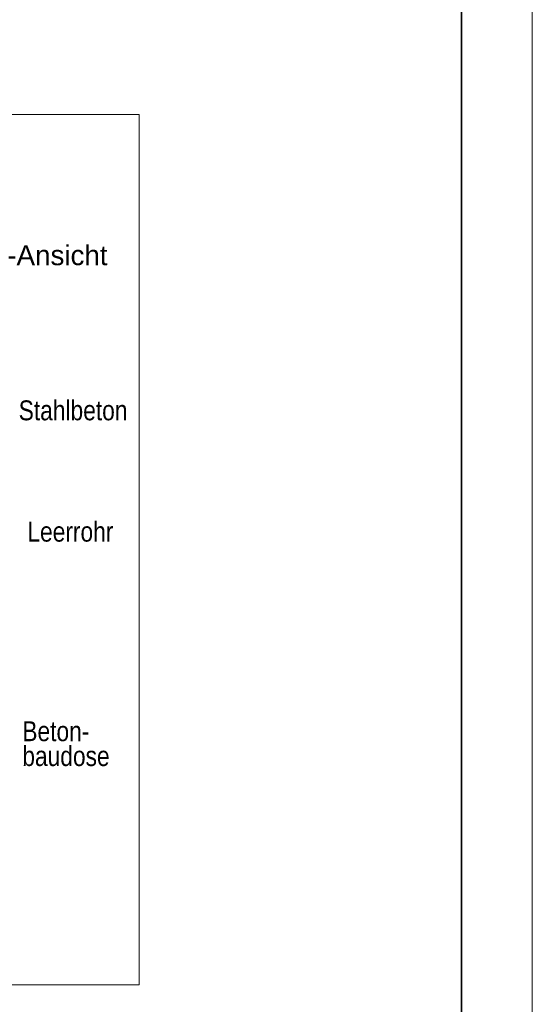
# Model space of a CAD drawing. Extents: x -620 to 300, y 62 to 1107.
# Tile 289 of 290: x 264 to 300, y 879 to 949. Entities that reach past the tile are written whole.
import ezdxf
from ezdxf.lldxf.tags import DXFTag

# ---------------------------------------------------------------- set-up
doc = ezdxf.new("R2010")
doc.units = 0
doc.layers.get('0').update_dxf_attribs({"lineweight": 35})
doc.layers.add('E_Detail_Beschriftung', color=7, linetype='Continuous', lineweight=13, true_color=0x009900)
doc.layers.add('E_Detail_Linie_Text_Bem', color=7, linetype='Continuous', lineweight=13)
doc.layers.add('iwb_Plankopf Rahmen', color=7, linetype='Continuous', lineweight=35)
doc.styles.get("Standard").update_dxf_attribs({"font": 'ARIALN.TTF'})
tags = doc.linetypes.add('fein_strichliert-A06G9GDB8I', pattern=[4, 1, -2, 1]).pattern_tags.tags
tags[8:9] = [DXFTag(74, 4), DXFTag(75, 0), DXFTag(340, '0'), DXFTag(46, 0.0), DXFTag(50, 0.0), DXFTag(44, 0.0), DXFTag(45, 0.0)]
tags[6:7] = [DXFTag(74, 4), DXFTag(75, 0), DXFTag(340, '0'), DXFTag(46, 0.0), DXFTag(50, 0.0), DXFTag(44, 0.0), DXFTag(45, 0.0)]
tags[4:5] = [DXFTag(74, 4), DXFTag(75, 0), DXFTag(340, '0'), DXFTag(46, 0.0), DXFTag(50, 0.0), DXFTag(44, 0.0), DXFTag(45, 0.0)]

# ---------------------------------------------------------------- blocks, each defined once
blk = doc.blocks.new('Referenz-A06G9GDJ8I')
at = {"layer": 'E_Detail_Linie_Text_Bem', "linetype": 'fein_strichliert-A06G9GDB8I', "ltscale": 0.65}
for p, q in [((272.636, 942.071), (209.866, 942.071)), ((272.636, 880.754), (272.636, 942.071)), ((209.866, 880.754), (269.609, 880.754)), ((269.609, 880.754), (272.636, 880.754))]:
    blk.add_line(p, q, dxfattribs=at)
at = {"layer": 'E_Detail_Beschriftung', "linetype": 'Continuous', "lineweight": -2, "ltscale": 0.25, "insert": (263.347, 932.849), "char_height": 1.4, "attachment_point": 1}
blk.add_mtext('{\\fArial;-Ansicht}', dxfattribs=at)
at = {"layer": 'E_Detail_Beschriftung', "linetype": 'Continuous', "ltscale": 0.13, "char_height": 1.4, "attachment_point": 1}
for s, insert in [('{\\fArial Narrow;Stahlbeton}', (264.147, 921.926)), ('{\\fArial Narrow;Leerrohr}', (264.76, 913.381)), ('{\\fArial Narrow;Beton-}', (264.404, 899.326)), ('{\\fArial Narrow;baudose}', (264.404, 897.576))]:
    blk.add_mtext(s, dxfattribs=dict(at, insert=insert))

msp = doc.modelspace()

# ---------------------------------------------------------------- linework, layer by layer
at = {"layer": 'iwb_Plankopf Rahmen', "color": 8, "lineweight": 13, "ltscale": 0.13, "true_color": 0x808080}
msp.add_lwpolyline([(300.353, 62.433), (-619.647, 62.433), (-619.647, 1107.433), (300.353, 1107.433), (300.353, 62.433)], close=True, dxfattribs=at)
at = {"layer": 'iwb_Plankopf Rahmen', "ltscale": 0.35}
msp.add_lwpolyline([(-599.647, 67.433), (-599.647, 1102.433), (295.353, 1102.433), (295.353, 67.433), (-599.647, 67.433)], close=True, dxfattribs=at)

# ---------------------------------------------------------------- block references
at = {"color": 8, "lineweight": 25, "ltscale": 0.25, "true_color": 0x808080}
msp.add_blockref('Referenz-A06G9GDJ8I', (0, 0), dxfattribs=at)

doc.saveas('drawing.dxf')
